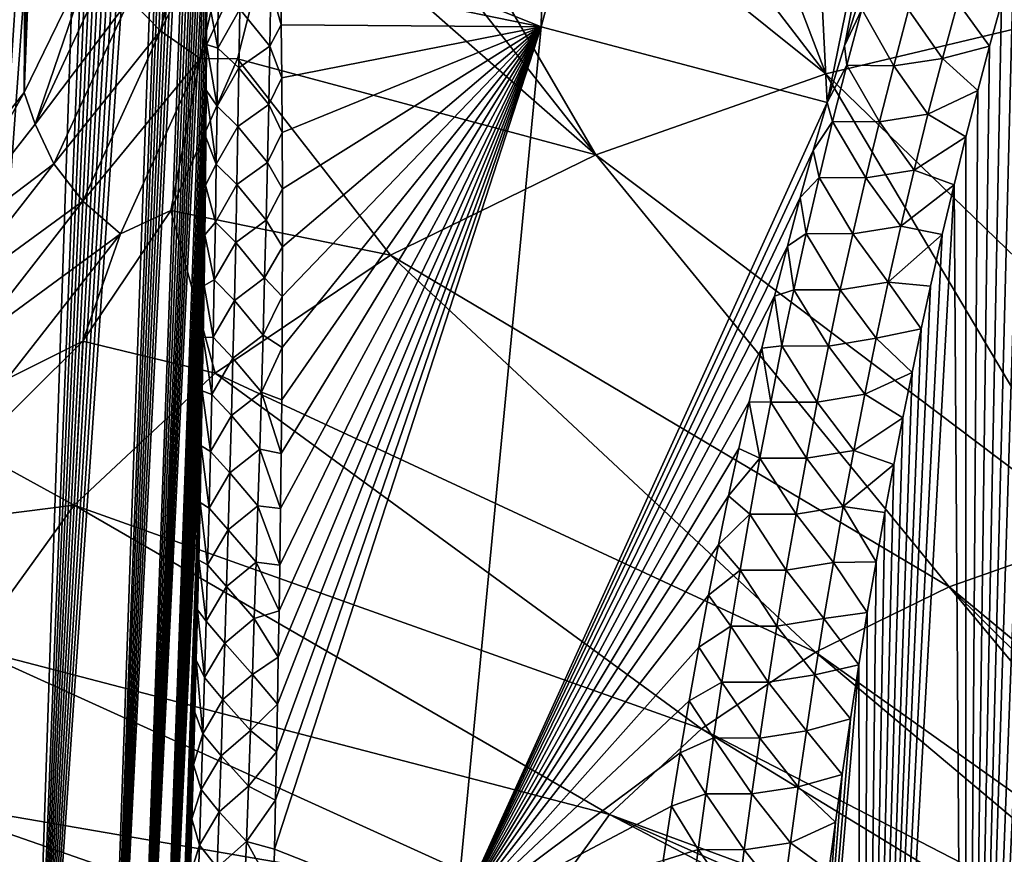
# Model space of a CAD drawing. Header units: metres. Extents: x -109 to 109, y -452 to 89.
# Tile 289 of 656: x -93 to -83, y -62 to -53. Entities that reach past the tile are written whole.
import ezdxf

# ---------------------------------------------------------------- set-up
doc = ezdxf.new("R2010")
doc.units = ezdxf.units.M
doc.layers.add('solid_K244270000C71_000', color=7, linetype='CONTINUOUS')

msp = doc.modelspace()

# ---------------------------------------------------------------- linework, layer by layer
at = {"layer": 'solid_K244270000C71_000'}
for points in [[(-93.016296, -54.149242, 52.726505), (-92.34124, -27.033058, 32.047913), (-92.470337, -27.049107, 31.720062)], [(-93.016296, -54.149242, 52.726505), (-92.209091, -27.053881, 32.431316), (-92.34124, -27.033058, 32.047913)], [(-93.016296, -54.149242, 52.726505), (-92.470337, -27.049107, 31.720062), (-92.596947, -27.095089, 31.437395)], [(-93.016296, -54.149242, 52.726505), (-92.074921, -27.120966, 32.879246), (-92.209091, -27.053881, 32.431316)], [(-93.016296, -54.149242, 52.726505), (-92.596947, -27.095089, 31.437395), (-92.722229, -27.166252, 31.190842)], [(-93.016296, -54.149242, 52.726505), (-91.940643, -27.244474, 33.399143), (-92.074921, -27.120966, 32.879246)], [(-93.016296, -54.149242, 52.726505), (-92.722229, -27.166252, 31.190842), (-92.847572, -27.260361, 30.973717)], [(-94.022644, -55.414265, 51.151218), (-92.847572, -27.260361, 30.973717), (-92.975075, -27.377211, 30.780127)], [(-94.022644, -55.414265, 51.151218), (-93.016296, -54.149242, 52.726505), (-92.847572, -27.260361, 30.973717)], [(-93.016296, -54.149242, 52.726505), (-92.255592, -52.589027, 54.250729), (-91.940643, -27.244474, 33.399143)], [(-94.022644, -55.414265, 51.151218), (-92.975075, -27.377211, 30.780127), (-93.106697, -27.517937, 30.606272)], [(-95.265472, -65.832397, 36.041077), (-93.111053, -38.168926, 15.396992), (-92.97963, -38.282879, 15.205198)], [(-94.02282, -67.019043, 34.577881), (-95.265472, -65.832397, 36.041077), (-92.97963, -38.282879, 15.205198)], [(-94.02282, -67.019043, 34.577881), (-92.97963, -38.282879, 15.205198), (-92.852493, -38.423332, 15.029336)], [(-94.02282, -67.019043, 34.577881), (-92.852493, -38.423332, 15.029336), (-92.727409, -38.593445, 14.866537)], [(-94.02282, -67.019043, 34.577881), (-92.727409, -38.593445, 14.866537), (-92.602745, -38.798038, 14.715518)], [(-94.02282, -67.019043, 34.577881), (-92.602745, -38.798038, 14.715518), (-92.47673, -39.044823, 14.575706)], [(-94.02282, -67.019043, 34.577881), (-92.47673, -39.044823, 14.575706), (-92.347977, -39.343903, 14.44793)], [(-94.02282, -67.019043, 34.577881), (-92.347977, -39.343903, 14.44793), (-92.215927, -39.707863, 14.335439)], [(-94.02282, -67.019043, 34.577881), (-92.215927, -39.707863, 14.335439), (-92.081131, -40.149948, 14.243578)], [(-93.016342, -68.066788, 32.850212), (-94.02282, -67.019043, 34.577881), (-92.081131, -40.149948, 14.243578)], [(-93.016342, -68.066788, 32.850212), (-92.081131, -40.149948, 14.243578), (-91.946007, -40.680054, 14.180125)], [(-93.016342, -68.066788, 32.850212), (-91.946007, -40.680054, 14.180125), (-91.87915, -40.980446, 14.161263)], [(-93.016342, -68.066788, 32.850212), (-91.87915, -40.980446, 14.161263), (-91.813187, -41.306667, 14.1527)], [(-93.016342, -68.066788, 32.850212), (-91.813187, -41.306667, 14.1527), (-91.748337, -41.659435, 14.15494)], [(-93.016342, -68.066788, 32.850212), (-91.748337, -41.659435, 14.15494), (-91.684921, -42.040871, 14.169525)], [(-93.016342, -68.066788, 32.850212), (-91.684921, -42.040871, 14.169525), (-91.623199, -42.452126, 14.197317)], [(-93.016342, -68.066788, 32.850212), (-91.623199, -42.452126, 14.197317), (-91.563461, -42.89465, 14.239425)], [(-93.016342, -68.066788, 32.850212), (-91.563461, -42.89465, 14.239425), (-91.506027, -43.370846, 14.297595)], [(-93.016342, -68.066788, 32.850212), (-91.506027, -43.370846, 14.297595), (-91.451141, -43.881653, 14.372499)], [(-87.621147, -53.464233, 13.92085), (-90.351044, -52.362827, 15.431498), (-87.416069, -43.466724, 10.562288)], [(-87.621147, -53.464233, 13.92085), (-87.416069, -43.466724, 10.562288), (-85.140305, -44.220352, 9.485995)], [(-93.016342, -68.066788, 32.850212), (-91.451141, -43.881653, 14.372499), (-91.399155, -44.430008, 14.466316)], [(-84.637459, -54.254597, 12.729218), (-87.621147, -53.464233, 13.92085), (-85.140305, -44.220352, 9.485995)], [(-84.637459, -54.254597, 12.729218), (-85.140305, -44.220352, 9.485995), (-82.709236, -44.792599, 8.668745)], [(-92.255585, -68.96553, 30.862652), (-93.016342, -68.066788, 32.850212), (-91.399155, -44.430008, 14.466316)], [(-92.255585, -68.96553, 30.862652), (-91.399155, -44.430008, 14.466316), (-91.350349, -45.017479, 14.580241)], [(-84.457489, -53.660328, 12.419152), (-84.637459, -54.254597, 12.729218), (-82.709236, -44.792599, 8.668745)], [(-84.277023, -53.091419, 12.123938), (-84.457489, -53.660328, 12.419152), (-82.709236, -44.792599, 8.668745)], [(-92.255585, -68.96553, 30.862652), (-91.350349, -45.017479, 14.580241), (-91.319733, -45.43195, 14.668196)], [(-92.255585, -68.96553, 30.862652), (-91.319733, -45.43195, 14.668196), (-91.290764, -45.86541, 14.766333)], [(-92.255585, -68.96553, 30.862652), (-91.290764, -45.86541, 14.766333), (-91.263596, -46.319374, 14.875845)], [(-92.255585, -68.96553, 30.862652), (-91.263596, -46.319374, 14.875845), (-91.238228, -46.793304, 14.996304)], [(-92.255585, -68.96553, 30.862652), (-91.238228, -46.793304, 14.996304), (-91.214867, -47.289387, 15.129493)], [(-92.255585, -68.96553, 30.862652), (-91.214867, -47.289387, 15.129493), (-91.193542, -47.807587, 15.275365)], [(-91.97229, -69.353325, 29.771126), (-92.255585, -68.96553, 30.862652), (-91.193542, -47.807587, 15.275365)], [(-91.97229, -69.353325, 29.771126), (-91.193542, -47.807587, 15.275365), (-91.174385, -48.348862, 15.434763)], [(-91.97229, -69.353325, 29.771126), (-91.174385, -48.348862, 15.434763), (-91.157555, -48.915211, 15.60939)], [(-86.73848, -48.483292, 60.321529), (-88.453484, -48.999275, 59.584633), (-84.649765, -53.954803, 57.305618)], [(-86.73848, -48.483292, 60.321529), (-84.649765, -53.954803, 57.305618), (-82.047287, -53.336498, 58.188652)], [(-91.97229, -69.353325, 29.771126), (-91.157555, -48.915211, 15.60939), (-91.143044, -49.505909, 15.798631)], [(-88.453484, -48.999275, 59.584633), (-90.090057, -49.593182, 58.736443), (-84.649765, -53.954803, 57.305618)], [(-91.97229, -69.353325, 29.771126), (-91.143044, -49.505909, 15.798631), (-91.133827, -49.966576, 15.951656)], [(-90.090057, -49.593182, 58.736443), (-90.166176, -50.841198, 57.938641), (-87.051567, -54.799007, 56.099972)], [(-90.090057, -49.593182, 58.736443), (-87.051567, -54.799007, 56.099972), (-84.649765, -53.954803, 57.305618)], [(-91.97229, -69.353325, 29.771126), (-91.133827, -49.966576, 15.951656), (-91.126083, -50.44294, 16.114702)], [(-91.97229, -69.353325, 29.771126), (-91.126083, -50.44294, 16.114702), (-91.119781, -50.934277, 16.287113)], [(-90.166176, -50.841198, 57.938641), (-90.315147, -51.933392, 57.166531), (-87.051567, -54.799007, 56.099972)], [(-91.97229, -69.353325, 29.771126), (-91.119781, -50.934277, 16.287113), (-91.115036, -51.442059, 16.470308)], [(-83.193497, -72.531937, 24.562845), (-82.402328, -51.837872, 11.47641), (-82.236862, -51.332237, 11.215455)], [(-82.094849, -72.624496, 25.098965), (-83.193497, -72.531937, 24.562845), (-82.236862, -51.332237, 11.215455)], [(-91.97229, -69.353325, 29.771126), (-91.115036, -51.442059, 16.470308), (-91.111938, -51.967529, 16.665472)], [(-91.593369, -53.506752, 55.314411), (-91.126282, -51.490608, 56.896034), (-91.915482, -53.169998, 55.068806)], [(-90.706078, -51.722424, 57.113216), (-91.126282, -51.490608, 56.896034), (-91.593369, -53.506752, 55.314411)], [(-91.179596, -53.794121, 55.468323), (-90.706078, -51.722424, 57.113216), (-91.593369, -53.506752, 55.314411)], [(-91.179596, -53.794121, 55.468323), (-90.315147, -51.933392, 57.166531), (-90.706078, -51.722424, 57.113216)], [(-83.193497, -72.531937, 24.562845), (-82.568352, -52.368378, 11.751126), (-82.402328, -51.837872, 11.47641)], [(-91.757278, -69.695793, 28.613895), (-91.97229, -69.353325, 29.771126), (-91.111938, -51.967529, 16.665472)], [(-91.757278, -69.695793, 28.613895), (-91.111938, -51.967529, 16.665472), (-91.110413, -52.509548, 16.871489)], [(-91.179596, -53.794121, 55.468323), (-90.790031, -53.798409, 55.657207), (-90.315147, -51.933392, 57.166531)], [(-90.315147, -51.933392, 57.166531), (-90.790031, -53.798409, 55.657207), (-87.051567, -54.799007, 56.099972)], [(-90.341164, -52.904583, 15.617104), (-90.351044, -52.362827, 15.431498), (-87.621147, -53.464233, 13.92085)], [(-83.193497, -72.531937, 24.562845), (-82.692924, -52.784389, 11.967479), (-82.568352, -52.368378, 11.751126)], [(-92.898926, -54.478767, 53.137413), (-92.255592, -52.589027, 54.250729), (-93.016296, -54.149242, 52.726505)], [(-92.898926, -54.478767, 53.137413), (-92.123581, -52.80722, 54.74855), (-92.255592, -52.589027, 54.250729)], [(-91.757278, -69.695793, 28.613895), (-91.110413, -52.509548, 16.871489), (-91.110542, -53.069286, 17.089569)], [(-83.193497, -72.531937, 24.562845), (-82.817459, -53.216572, 12.19311), (-82.692924, -52.784389, 11.967479)], [(-91.915482, -53.169998, 55.068806), (-92.123581, -52.80722, 54.74855), (-92.898926, -54.478767, 53.137413)], [(-90.442284, -53.055, 15.759222), (-90.341164, -52.904583, 15.617104), (-90.333656, -53.441795, 15.806993)], [(-90.333656, -53.441795, 15.806993), (-90.341164, -52.904583, 15.617104), (-87.621147, -53.464233, 13.92085)], [(-91.757278, -69.695793, 28.613895), (-91.110542, -53.069286, 17.089569), (-91.112465, -53.648552, 17.32156)], [(-90.995941, -53.685284, 16.837959), (-91.112465, -53.648552, 17.32156), (-91.110542, -53.069286, 17.089569)], [(-90.995941, -53.685284, 16.837959), (-91.110542, -53.069286, 17.089569), (-90.990913, -53.075653, 16.59668)], [(-90.995941, -53.685284, 16.837959), (-90.990913, -53.075653, 16.59668), (-90.766052, -53.279465, 16.22477)], [(-90.766052, -53.279465, 16.22477), (-90.442284, -53.055, 15.759222), (-90.452232, -53.665211, 15.993077)], [(-90.452232, -53.665211, 15.993077), (-90.442284, -53.055, 15.759222), (-90.333656, -53.441795, 15.806993)], [(-84.276764, -53.278545, 12.197785), (-84.457489, -53.660328, 12.419152), (-84.277023, -53.091419, 12.123938)], [(-92.705986, -54.89193, 53.401134), (-91.915482, -53.169998, 55.068806), (-92.898926, -54.478767, 53.137413)], [(-91.593369, -53.506752, 55.314411), (-91.915482, -53.169998, 55.068806), (-92.705986, -54.89193, 53.401134)], [(-90.995941, -53.685284, 16.837959), (-90.766052, -53.279465, 16.22477), (-90.774391, -53.892006, 16.465895)], [(-90.774391, -53.892006, 16.465895), (-90.766052, -53.279465, 16.22477), (-90.452232, -53.665211, 15.993077)], [(-84.432312, -53.864265, 12.491768), (-84.457489, -53.660328, 12.419152), (-84.276764, -53.278545, 12.197785)], [(-84.432312, -53.864265, 12.491768), (-84.276764, -53.278545, 12.197785), (-83.943459, -53.870907, 12.383401)], [(-84.276764, -53.278545, 12.197785), (-83.78714, -53.287132, 12.086347), (-83.943459, -53.870907, 12.383401)], [(-83.943459, -53.870907, 12.383401), (-83.78714, -53.287132, 12.086347), (-83.434456, -53.793095, 12.356803)], [(-83.78714, -53.287132, 12.086347), (-83.275734, -53.211006, 12.056377), (-83.434456, -53.793095, 12.356803)], [(-83.434456, -53.793095, 12.356803), (-83.275734, -53.211006, 12.056377), (-82.942055, -53.664135, 12.427449)], [(-83.275734, -53.211006, 12.056377), (-82.817459, -53.216572, 12.19311), (-82.942055, -53.664135, 12.427449)], [(-83.193497, -72.531937, 24.562845), (-82.942055, -53.664135, 12.427449), (-82.817459, -53.216572, 12.19311)], [(-82.047287, -53.336498, 58.188652), (-84.649765, -53.954803, 57.305618), (-80.109428, -58.354889, 54.421734)], [(-92.403091, -55.28249, 53.583328), (-91.593369, -53.506752, 55.314411), (-92.705986, -54.89193, 53.401134)], [(-91.179596, -53.794121, 55.468323), (-91.593369, -53.506752, 55.314411), (-92.403091, -55.28249, 53.583328)], [(-90.452232, -53.665211, 15.993077), (-90.333656, -53.441795, 15.806993), (-90.328049, -53.99601, 16.008732)], [(-90.404182, -62.047058, 19.530787), (-90.392532, -61.533676, 19.274645), (-87.621147, -53.464233, 13.92085)], [(-88.514847, -62.790356, 18.56148), (-90.404182, -62.047058, 19.530787), (-87.621147, -53.464233, 13.92085)], [(-90.392532, -61.533676, 19.274645), (-90.381805, -61.029465, 19.027166), (-87.621147, -53.464233, 13.92085)], [(-90.381805, -61.029465, 19.027166), (-90.372086, -60.531502, 18.786861), (-87.621147, -53.464233, 13.92085)], [(-90.372086, -60.531502, 18.786861), (-90.363281, -60.040466, 18.553818), (-87.621147, -53.464233, 13.92085)], [(-90.363281, -60.040466, 18.553818), (-90.355301, -59.557198, 18.328196), (-87.621147, -53.464233, 13.92085)], [(-90.355301, -59.557198, 18.328196), (-90.348068, -59.082546, 18.110149), (-87.621147, -53.464233, 13.92085)], [(-90.348068, -59.082546, 18.110149), (-90.339828, -58.491177, 17.843338), (-87.621147, -53.464233, 13.92085)], [(-90.339828, -58.491177, 17.843338), (-90.333054, -57.916203, 17.589401), (-87.621147, -53.464233, 13.92085)], [(-90.328049, -53.99601, 16.008732), (-90.333656, -53.441795, 15.806993), (-87.621147, -53.464233, 13.92085)], [(-90.333054, -57.916203, 17.589401), (-90.328041, -57.356674, 17.34779), (-87.621147, -53.464233, 13.92085)], [(-90.323769, -54.565823, 16.221685), (-90.328049, -53.99601, 16.008732), (-87.621147, -53.464233, 13.92085)], [(-90.328041, -57.356674, 17.34779), (-90.324532, -56.81144, 17.117468), (-87.621147, -53.464233, 13.92085)], [(-90.324532, -56.81144, 17.117468), (-90.322243, -56.279327, 16.897423), (-87.621147, -53.464233, 13.92085)], [(-90.321243, -55.152962, 16.447199), (-90.323769, -54.565823, 16.221685), (-87.621147, -53.464233, 13.92085)], [(-90.322243, -56.279327, 16.897423), (-90.320908, -55.759258, 16.686735), (-87.621147, -53.464233, 13.92085)], [(-90.320908, -55.759258, 16.686735), (-90.321243, -55.152962, 16.447199), (-87.621147, -53.464233, 13.92085)], [(-88.514847, -62.790356, 18.56148), (-87.621147, -53.464233, 13.92085), (-84.637459, -54.254597, 12.729218)], [(-91.757278, -69.695793, 28.613895), (-91.112465, -53.648552, 17.32156), (-91.115257, -54.125645, 17.516735)], [(-91.002625, -54.292789, 17.084646), (-91.115257, -54.125645, 17.516735), (-91.112465, -53.648552, 17.32156)], [(-91.002625, -54.292789, 17.084646), (-91.112465, -53.648552, 17.32156), (-90.995941, -53.685284, 16.837959)], [(-91.002625, -54.292789, 17.084646), (-90.995941, -53.685284, 16.837959), (-90.774391, -53.892006, 16.465895)], [(-90.774391, -53.892006, 16.465895), (-90.452232, -53.665211, 15.993077), (-90.463699, -54.272911, 16.232403)], [(-90.463699, -54.272911, 16.232403), (-90.452232, -53.665211, 15.993077), (-90.328049, -53.99601, 16.008732)], [(-84.432312, -53.864265, 12.491768), (-84.637459, -54.254597, 12.729218), (-84.457489, -53.660328, 12.419152)], [(-83.434456, -53.793095, 12.356803), (-82.942055, -53.664135, 12.427449), (-83.066399, -54.128712, 12.671694)], [(-83.193497, -72.531937, 24.562845), (-83.066399, -54.128712, 12.671694), (-82.942055, -53.664135, 12.427449)], [(-92.011253, -55.623356, 53.671356), (-91.179596, -53.794121, 55.468323), (-92.403091, -55.28249, 53.583328)], [(-92.011253, -55.623356, 53.671356), (-91.483528, -55.379269, 54.133369), (-91.179596, -53.794121, 55.468323)], [(-91.179596, -53.794121, 55.468323), (-91.483528, -55.379269, 54.133369), (-90.790031, -53.798409, 55.657207)], [(-90.790031, -53.798409, 55.657207), (-91.483528, -55.379269, 54.133369), (-89.193558, -55.848328, 54.601387)], [(-90.790031, -53.798409, 55.657207), (-89.193558, -55.848328, 54.601387), (-87.051567, -54.799007, 56.099972)], [(-83.943459, -53.870907, 12.383401), (-83.434456, -53.793095, 12.356803), (-83.585884, -54.376057, 12.659397)], [(-83.585884, -54.376057, 12.659397), (-83.434456, -53.793095, 12.356803), (-83.066399, -54.128712, 12.671694)], [(-91.002625, -54.292789, 17.084646), (-90.774391, -53.892006, 16.465895), (-90.784264, -54.50222, 16.712431)], [(-90.784264, -54.50222, 16.712431), (-90.774391, -53.892006, 16.465895), (-90.463699, -54.272911, 16.232403)], [(-84.580666, -54.450176, 12.7879), (-84.637459, -54.254597, 12.729218), (-84.432312, -53.864265, 12.491768)], [(-84.580666, -54.450176, 12.7879), (-84.432312, -53.864265, 12.491768), (-84.092575, -54.455181, 12.682605)], [(-84.432312, -53.864265, 12.491768), (-83.943459, -53.870907, 12.383401), (-84.092575, -54.455181, 12.682605)], [(-84.092575, -54.455181, 12.682605), (-83.943459, -53.870907, 12.383401), (-83.585884, -54.376057, 12.659397)], [(-90.463699, -54.272911, 16.232403), (-90.328049, -53.99601, 16.008732), (-90.323769, -54.565823, 16.221685)], [(-84.649765, -53.954803, 57.305618), (-87.051567, -54.799007, 56.099972), (-81.802773, -58.757198, 53.847176)], [(-84.649765, -53.954803, 57.305618), (-81.802773, -58.757198, 53.847176), (-80.109428, -58.354889, 54.421734)], [(-91.757278, -69.695793, 28.613895), (-91.115257, -54.125645, 17.516735), (-91.119133, -54.614693, 17.720251)], [(-91.010834, -54.898186, 17.336546), (-91.119133, -54.614693, 17.720251), (-91.115257, -54.125645, 17.516735)], [(-91.010834, -54.898186, 17.336546), (-91.115257, -54.125645, 17.516735), (-91.002625, -54.292789, 17.084646)], [(-83.585884, -54.376057, 12.659397), (-83.066399, -54.128712, 12.671694), (-83.190208, -54.611664, 12.926853)], [(-83.193497, -72.531937, 24.562845), (-83.190208, -54.611664, 12.926853), (-83.066399, -54.128712, 12.671694)], [(-93.978363, -55.857792, 51.430943), (-93.016296, -54.149242, 52.726505), (-94.022644, -55.414265, 51.151218)], [(-93.978363, -55.857792, 51.430943), (-92.898926, -54.478767, 53.137413), (-93.016296, -54.149242, 52.726505)], [(-91.010834, -54.898186, 17.336546), (-91.002625, -54.292789, 17.084646), (-90.784264, -54.50222, 16.712431)], [(-90.784264, -54.50222, 16.712431), (-90.463699, -54.272911, 16.232403), (-90.476524, -54.878174, 16.476984)], [(-90.476524, -54.878174, 16.476984), (-90.463699, -54.272911, 16.232403), (-90.323769, -54.565823, 16.221685)], [(-84.782249, -54.754436, 12.991304), (-88.514847, -62.790356, 18.56148), (-84.637459, -54.254597, 12.729218)], [(-84.580666, -54.450176, 12.7879), (-84.782249, -54.754436, 12.991304), (-84.637459, -54.254597, 12.729218)], [(-84.092575, -54.455181, 12.682605), (-83.585884, -54.376057, 12.659397), (-83.730377, -54.95974, 12.964117)], [(-83.730377, -54.95974, 12.964117), (-83.585884, -54.376057, 12.659397), (-83.190208, -54.611664, 12.926853)], [(-92.705986, -54.89193, 53.401134), (-92.898926, -54.478767, 53.137413), (-93.978363, -55.857792, 51.430943)], [(-91.010834, -54.898186, 17.336546), (-90.784264, -54.50222, 16.712431), (-90.795532, -55.110146, 16.964188)], [(-90.795532, -55.110146, 16.964188), (-90.784264, -54.50222, 16.712431), (-90.476524, -54.878174, 16.476984)], [(-84.722183, -55.03619, 13.086156), (-84.782249, -54.754436, 12.991304), (-84.580666, -54.450176, 12.7879)], [(-84.722183, -55.03619, 13.086156), (-84.580666, -54.450176, 12.7879), (-84.234833, -55.039829, 12.983927)], [(-84.580666, -54.450176, 12.7879), (-84.092575, -54.455181, 12.682605), (-84.234833, -55.039829, 12.983927)], [(-84.234833, -55.039829, 12.983927), (-84.092575, -54.455181, 12.682605), (-83.730377, -54.95974, 12.964117)], [(-91.757278, -69.695793, 28.613895), (-91.119133, -54.614693, 17.720251), (-91.124184, -55.116764, 17.933289)], [(-91.010834, -54.898186, 17.336546), (-91.124184, -55.116764, 17.933289), (-91.119133, -54.614693, 17.720251)], [(-90.476524, -54.878174, 16.476984), (-90.323769, -54.565823, 16.221685), (-90.321243, -55.152962, 16.447199)], [(-83.730377, -54.95974, 12.964117), (-83.190208, -54.611664, 12.926853), (-83.313759, -55.111729, 13.191984)], [(-83.193497, -72.531937, 24.562845), (-83.313759, -55.111729, 13.191984), (-83.190208, -54.611664, 12.926853)], [(-87.051567, -54.799007, 56.099972), (-89.193558, -55.848328, 54.601387), (-83.365547, -59.306496, 53.062702)], [(-84.782249, -54.754436, 12.991304), (-84.917969, -55.243858, 13.248871), (-88.514847, -62.790356, 18.56148)], [(-87.051567, -54.799007, 56.099972), (-83.365547, -59.306496, 53.062702), (-81.802773, -58.757198, 53.847176)], [(-84.722183, -55.03619, 13.086156), (-84.917969, -55.243858, 13.248871), (-84.782249, -54.754436, 12.991304)], [(-93.817207, -56.314838, 51.637383), (-92.705986, -54.89193, 53.401134), (-93.978363, -55.857792, 51.430943)], [(-92.403091, -55.28249, 53.583328), (-92.705986, -54.89193, 53.401134), (-93.817207, -56.314838, 51.637383)], [(-91.020416, -55.501503, 17.593489), (-91.124184, -55.116764, 17.933289), (-91.010834, -54.898186, 17.336546)], [(-91.020416, -55.501503, 17.593489), (-91.010834, -54.898186, 17.336546), (-90.795532, -55.110146, 16.964188)], [(-90.795532, -55.110146, 16.964188), (-90.476524, -54.878174, 16.476984), (-90.490585, -55.481041, 16.726648)], [(-90.490585, -55.481041, 16.726648), (-90.476524, -54.878174, 16.476984), (-90.321243, -55.152962, 16.447199)], [(-84.857224, -55.622208, 13.386509), (-84.917969, -55.243858, 13.248871), (-84.722183, -55.03619, 13.086156)], [(-84.857224, -55.622208, 13.386509), (-84.722183, -55.03619, 13.086156), (-84.370598, -55.624737, 13.287333)], [(-84.722183, -55.03619, 13.086156), (-84.234833, -55.039829, 12.983927), (-84.370598, -55.624737, 13.287333)], [(-84.370598, -55.624737, 13.287333), (-84.234833, -55.039829, 12.983927), (-83.868286, -55.543991, 13.270924)], [(-84.234833, -55.039829, 12.983927), (-83.730377, -54.95974, 12.964117), (-83.868286, -55.543991, 13.270924)], [(-83.868286, -55.543991, 13.270924), (-83.730377, -54.95974, 12.964117), (-83.313759, -55.111729, 13.191984)], [(-91.757278, -69.695793, 28.613895), (-91.124184, -55.116764, 17.933289), (-91.130478, -55.632923, 18.157028)], [(-91.020416, -55.501503, 17.593489), (-91.130478, -55.632923, 18.157028), (-91.124184, -55.116764, 17.933289)], [(-91.020416, -55.501503, 17.593489), (-90.795532, -55.110146, 16.964188), (-90.808067, -55.715824, 17.220995)], [(-90.808067, -55.715824, 17.220995), (-90.795532, -55.110146, 16.964188), (-90.490585, -55.481041, 16.726648)], [(-90.490585, -55.481041, 16.726648), (-90.321243, -55.152962, 16.447199), (-90.320908, -55.759258, 16.686735)], [(-84.278717, -72.417961, 23.920345), (-83.436729, -55.630219, 13.468098), (-83.313759, -55.111729, 13.191984)], [(-83.193497, -72.531937, 24.562845), (-84.278717, -72.417961, 23.920345), (-83.313759, -55.111729, 13.191984)], [(-83.868286, -55.543991, 13.270924), (-83.313759, -55.111729, 13.191984), (-83.436729, -55.630219, 13.468098)], [(-84.917969, -55.243858, 13.248871), (-85.052788, -55.751202, 13.516957), (-88.514847, -62.790356, 18.56148)], [(-84.857224, -55.622208, 13.386509), (-85.052788, -55.751202, 13.516957), (-84.917969, -55.243858, 13.248871)], [(-93.550224, -56.753132, 51.7561), (-92.403091, -55.28249, 53.583328), (-93.817207, -56.314838, 51.637383)], [(-92.011253, -55.623356, 53.671356), (-92.403091, -55.28249, 53.583328), (-93.550224, -56.753132, 51.7561)], [(-91.483528, -55.379269, 54.133369), (-92.403793, -56.743069, 52.554096), (-91.022987, -57.07692, 52.846775)], [(-92.011253, -55.623356, 53.671356), (-92.403793, -56.743069, 52.554096), (-91.483528, -55.379269, 54.133369)], [(-91.483528, -55.379269, 54.133369), (-91.022987, -57.07692, 52.846775), (-89.193558, -55.848328, 54.601387)], [(-91.031265, -56.102757, 17.855303), (-91.130478, -55.632923, 18.157028), (-91.020416, -55.501503, 17.593489)], [(-91.031265, -56.102757, 17.855303), (-91.020416, -55.501503, 17.593489), (-90.808067, -55.715824, 17.220995)], [(-90.808067, -55.715824, 17.220995), (-90.490585, -55.481041, 16.726648), (-90.50576, -56.081573, 16.98123)], [(-90.50576, -56.081573, 16.98123), (-90.490585, -55.481041, 16.726648), (-90.320908, -55.759258, 16.686735)], [(-84.370598, -55.624737, 13.287333), (-83.868286, -55.543991, 13.270924), (-83.999916, -56.128674, 13.579777)], [(-83.999916, -56.128674, 13.579777), (-83.868286, -55.543991, 13.270924), (-83.436729, -55.630219, 13.468098)], [(-93.195915, -57.142269, 51.778858), (-92.011253, -55.623356, 53.671356), (-93.550224, -56.753132, 51.7561)], [(-93.195915, -57.142269, 51.778858), (-92.403793, -56.743069, 52.554096), (-92.011253, -55.623356, 53.671356)], [(-91.757278, -69.695793, 28.613895), (-91.130478, -55.632923, 18.157028), (-91.137978, -56.162884, 18.391136)], [(-91.031265, -56.102757, 17.855303), (-91.137978, -56.162884, 18.391136), (-91.130478, -55.632923, 18.157028)], [(-84.986099, -56.208149, 13.688939), (-85.052788, -55.751202, 13.516957), (-84.857224, -55.622208, 13.386509)], [(-84.986099, -56.208149, 13.688939), (-84.857224, -55.622208, 13.386509), (-84.500168, -56.209801, 13.592795)], [(-84.857224, -55.622208, 13.386509), (-84.370598, -55.624737, 13.287333), (-84.500168, -56.209801, 13.592795)], [(-84.500168, -56.209801, 13.592795), (-84.370598, -55.624737, 13.287333), (-83.999916, -56.128674, 13.579777)], [(-84.278717, -72.417961, 23.920345), (-83.558632, -56.169144, 13.756747), (-83.436729, -55.630219, 13.468098)], [(-83.999916, -56.128674, 13.579777), (-83.436729, -55.630219, 13.468098), (-83.558632, -56.169144, 13.756747)], [(-91.031265, -56.102757, 17.855303), (-90.808067, -55.715824, 17.220995), (-90.821747, -56.31929, 17.482681)], [(-90.821747, -56.31929, 17.482681), (-90.808067, -55.715824, 17.220995), (-90.50576, -56.081573, 16.98123)], [(-90.50576, -56.081573, 16.98123), (-90.320908, -55.759258, 16.686735), (-90.322243, -56.279327, 16.897423)], [(-85.052788, -55.751202, 13.516957), (-85.186737, -56.274876, 13.795212), (-88.514847, -62.790356, 18.56148)], [(-84.986099, -56.208149, 13.688939), (-85.186737, -56.274876, 13.795212), (-85.052788, -55.751202, 13.516957)], [(-89.193558, -55.848328, 54.601387), (-91.022987, -57.07692, 52.846775), (-84.759262, -59.98925, 52.087624)], [(-89.193558, -55.848328, 54.601387), (-84.759262, -59.98925, 52.087624), (-83.365547, -59.306496, 53.062702)], [(-90.821747, -56.31929, 17.482681), (-90.50576, -56.081573, 16.98123), (-90.521919, -56.679813, 17.240566)], [(-90.521919, -56.679813, 17.240566), (-90.50576, -56.081573, 16.98123), (-90.322243, -56.279327, 16.897423)], [(-91.757278, -69.695793, 28.613895), (-91.137978, -56.162884, 18.391136), (-91.146606, -56.705978, 18.634871)], [(-91.043236, -56.701969, 18.12183), (-91.146606, -56.705978, 18.634871), (-91.137978, -56.162884, 18.391136)], [(-91.043236, -56.701969, 18.12183), (-91.137978, -56.162884, 18.391136), (-91.031265, -56.102757, 17.855303)], [(-91.043236, -56.701969, 18.12183), (-91.031265, -56.102757, 17.855303), (-90.821747, -56.31929, 17.482681)], [(-84.500168, -56.209801, 13.592795), (-83.999916, -56.128674, 13.579777), (-84.125542, -56.713673, 13.890654)], [(-84.278717, -72.417961, 23.920345), (-83.655533, -56.614555, 13.996346), (-83.558632, -56.169144, 13.756747)], [(-84.125542, -56.713673, 13.890654), (-83.999916, -56.128674, 13.579777), (-83.655533, -56.614555, 13.996346)], [(-83.999916, -56.128674, 13.579777), (-83.558632, -56.169144, 13.756747), (-83.655533, -56.614555, 13.996346)], [(-90.521919, -56.679813, 17.240566), (-90.322243, -56.279327, 16.897423), (-90.324532, -56.81144, 17.117468)], [(-85.186737, -56.274876, 13.795212), (-85.319496, -56.816772, 14.0846), (-88.514847, -62.790356, 18.56148)], [(-85.109047, -56.793945, 13.993433), (-85.319496, -56.816772, 14.0846), (-85.186737, -56.274876, 13.795212)], [(-85.109047, -56.793945, 13.993433), (-85.186737, -56.274876, 13.795212), (-84.986099, -56.208149, 13.688939)], [(-85.109047, -56.793945, 13.993433), (-84.986099, -56.208149, 13.688939), (-84.62381, -56.794926, 13.900296)], [(-84.986099, -56.208149, 13.688939), (-84.500168, -56.209801, 13.592795), (-84.62381, -56.794926, 13.900296)], [(-84.62381, -56.794926, 13.900296), (-84.500168, -56.209801, 13.592795), (-84.125542, -56.713673, 13.890654)], [(-91.043236, -56.701969, 18.12183), (-90.821747, -56.31929, 17.482681), (-90.836441, -56.920578, 17.749092)], [(-90.836441, -56.920578, 17.749092), (-90.821747, -56.31929, 17.482681), (-90.521919, -56.679813, 17.240566)], [(-91.056252, -57.299152, 18.392948), (-91.146606, -56.705978, 18.634871), (-91.043236, -56.701969, 18.12183)], [(-91.056252, -57.299152, 18.392948), (-91.043236, -56.701969, 18.12183), (-90.836441, -56.920578, 17.749092)], [(-90.836441, -56.920578, 17.749092), (-90.521919, -56.679813, 17.240566), (-90.538963, -57.275799, 17.504519)], [(-90.538963, -57.275799, 17.504519), (-90.521919, -56.679813, 17.240566), (-90.324532, -56.81144, 17.117468)], [(-84.278717, -72.417961, 23.920345), (-83.751907, -57.072433, 14.24351), (-83.655533, -56.614555, 13.996346)], [(-84.125542, -56.713673, 13.890654), (-83.655533, -56.614555, 13.996346), (-83.751907, -57.072433, 14.24351)], [(-92.403793, -56.743069, 52.554096), (-93.54789, -57.879704, 50.930832), (-92.494812, -58.454536, 50.879333)], [(-93.195915, -57.142269, 51.778858), (-93.54789, -57.879704, 50.930832), (-92.403793, -56.743069, 52.554096)], [(-92.403793, -56.743069, 52.554096), (-92.494812, -58.454536, 50.879333), (-91.022987, -57.07692, 52.846775)], [(-91.757278, -69.695793, 28.613895), (-91.146606, -56.705978, 18.634871), (-91.156464, -57.263512, 18.889753)], [(-91.056252, -57.299152, 18.392948), (-91.156464, -57.263512, 18.889753), (-91.146606, -56.705978, 18.634871)], [(-85.226318, -57.379524, 14.299979), (-85.319496, -56.816772, 14.0846), (-85.109047, -56.793945, 13.993433)], [(-85.226318, -57.379524, 14.299979), (-85.109047, -56.793945, 13.993433), (-84.741745, -57.380032, 14.209819)], [(-85.109047, -56.793945, 13.993433), (-84.62381, -56.794926, 13.900296), (-84.741745, -57.380032, 14.209819)], [(-84.741745, -57.380032, 14.209819), (-84.62381, -56.794926, 13.900296), (-84.245392, -57.298885, 14.203531)], [(-84.62381, -56.794926, 13.900296), (-84.125542, -56.713673, 13.890654), (-84.245392, -57.298885, 14.203531)], [(-84.245392, -57.298885, 14.203531), (-84.125542, -56.713673, 13.890654), (-83.751907, -57.072433, 14.24351)], [(-90.538963, -57.275799, 17.504519), (-90.324532, -56.81144, 17.117468), (-90.328041, -57.356674, 17.34779)], [(-85.319496, -56.816772, 14.0846), (-85.450706, -57.378891, 14.386173), (-88.514847, -62.790356, 18.56148)], [(-85.226318, -57.379524, 14.299979), (-85.450706, -57.378891, 14.386173), (-85.319496, -56.816772, 14.0846)], [(-91.056252, -57.299152, 18.392948), (-90.836441, -56.920578, 17.749092), (-90.852066, -57.519711, 18.020105)], [(-90.852066, -57.519711, 18.020105), (-90.836441, -56.920578, 17.749092), (-90.538963, -57.275799, 17.504519)], [(-91.022987, -57.07692, 52.846775), (-92.494812, -58.454536, 50.879333), (-85.949615, -60.788654, 50.945957)], [(-91.022987, -57.07692, 52.846775), (-85.949615, -60.788654, 50.945957), (-84.759262, -59.98925, 52.087624)], [(-84.278717, -72.417961, 23.920345), (-83.84742, -57.543983, 14.499215), (-83.751907, -57.072433, 14.24351)], [(-84.245392, -57.298885, 14.203531), (-83.751907, -57.072433, 14.24351), (-83.84742, -57.543983, 14.499215)], [(-91.613777, -69.988747, 27.390339), (-91.757278, -69.695793, 28.613895), (-91.156464, -57.263512, 18.889753)], [(-91.613777, -69.988747, 27.390339), (-91.156464, -57.263512, 18.889753), (-91.167633, -57.836811, 19.157326)], [(-91.070198, -57.894318, 18.668535), (-91.167633, -57.836811, 19.157326), (-91.156464, -57.263512, 18.889753)], [(-91.070198, -57.894318, 18.668535), (-91.156464, -57.263512, 18.889753), (-91.056252, -57.299152, 18.392948)], [(-91.070198, -57.894318, 18.668535), (-91.056252, -57.299152, 18.392948), (-90.852066, -57.519711, 18.020105)], [(-90.852066, -57.519711, 18.020105), (-90.538963, -57.275799, 17.504519), (-90.556793, -57.869568, 17.772974)], [(-90.556793, -57.869568, 17.772974), (-90.538963, -57.275799, 17.504519), (-90.333054, -57.916203, 17.589401)], [(-90.538963, -57.275799, 17.504519), (-90.328041, -57.356674, 17.34779), (-90.333054, -57.916203, 17.589401)], [(-84.741745, -57.380032, 14.209819), (-84.245392, -57.298885, 14.203531), (-84.359695, -57.884209, 14.51839)], [(-84.359695, -57.884209, 14.51839), (-84.245392, -57.298885, 14.203531), (-83.84742, -57.543983, 14.499215)], [(-85.450706, -57.378891, 14.386173), (-85.558716, -57.862885, 14.647053), (-88.514847, -62.790356, 18.56148)], [(-85.338158, -57.964825, 14.608562), (-85.558716, -57.862885, 14.647053), (-85.450706, -57.378891, 14.386173)], [(-85.338158, -57.964825, 14.608562), (-85.450706, -57.378891, 14.386173), (-85.226318, -57.379524, 14.299979)], [(-85.338158, -57.964825, 14.608562), (-85.226318, -57.379524, 14.299979), (-84.854233, -57.965034, 14.521346)], [(-85.226318, -57.379524, 14.299979), (-84.741745, -57.380032, 14.209819), (-84.854233, -57.965034, 14.521346)], [(-84.854233, -57.965034, 14.521346), (-84.741745, -57.380032, 14.209819), (-84.359695, -57.884209, 14.51839)], [(-91.070198, -57.894318, 18.668535), (-90.852066, -57.519711, 18.020105), (-90.868515, -58.116711, 18.295603)], [(-90.868515, -58.116711, 18.295603), (-90.852066, -57.519711, 18.020105), (-90.556793, -57.869568, 17.772974)], [(-84.359695, -57.884209, 14.51839), (-83.84742, -57.543983, 14.499215), (-83.941719, -58.030418, 14.764446)], [(-84.278717, -72.417961, 23.920345), (-83.941719, -58.030418, 14.764446), (-83.84742, -57.543983, 14.499215)], [(-93.54789, -57.879704, 50.930832), (-94.885704, -58.759201, 49.306316), (-92.494812, -58.454536, 50.879333)], [(-91.613777, -69.988747, 27.390339), (-91.167633, -57.836811, 19.157326), (-91.180084, -58.42622, 19.437891)], [(-91.084991, -58.48748, 18.948475), (-91.180084, -58.42622, 19.437891), (-91.167633, -57.836811, 19.157326)], [(-91.084991, -58.48748, 18.948475), (-91.167633, -57.836811, 19.157326), (-91.070198, -57.894318, 18.668535)], [(-91.084991, -58.48748, 18.948475), (-91.070198, -57.894318, 18.668535), (-90.868515, -58.116711, 18.295603)], [(-90.868515, -58.116711, 18.295603), (-90.556793, -57.869568, 17.772974), (-90.575325, -58.461151, 18.045815)], [(-90.575325, -58.461151, 18.045815), (-90.556793, -57.869568, 17.772974), (-90.339828, -58.491177, 17.843338)], [(-90.556793, -57.869568, 17.772974), (-90.333054, -57.916203, 17.589401), (-90.339828, -58.491177, 17.843338)], [(-85.558716, -57.862885, 14.647053), (-85.66555, -58.35936, 14.916165), (-88.514847, -62.790356, 18.56148)], [(-85.338158, -57.964825, 14.608562), (-85.66555, -58.35936, 14.916165), (-85.558716, -57.862885, 14.647053)], [(-84.854233, -57.965034, 14.521346), (-84.359695, -57.884209, 14.51839), (-84.468666, -58.469547, 14.835211)], [(-84.468666, -58.469547, 14.835211), (-84.359695, -57.884209, 14.51839), (-83.941719, -58.030418, 14.764446)], [(-85.444748, -58.549782, 14.919176), (-85.66555, -58.35936, 14.916165), (-85.338158, -57.964825, 14.608562)], [(-85.444748, -58.549782, 14.919176), (-85.338158, -57.964825, 14.608562), (-84.961449, -58.549862, 14.834867)], [(-85.338158, -57.964825, 14.608562), (-84.854233, -57.965034, 14.521346), (-84.961449, -58.549862, 14.834867)], [(-84.961449, -58.549862, 14.834867), (-84.854233, -57.965034, 14.521346), (-84.468666, -58.469547, 14.835211)], [(-84.468666, -58.469547, 14.835211), (-83.941719, -58.030418, 14.764446), (-84.03492, -58.531406, 15.038949)], [(-84.278717, -72.417961, 23.920345), (-84.03492, -58.531406, 15.038949), (-83.941719, -58.030418, 14.764446)], [(-91.084991, -58.48748, 18.948475), (-90.868515, -58.116711, 18.295603), (-90.885696, -58.711605, 18.575462)], [(-90.885696, -58.711605, 18.575462), (-90.868515, -58.116711, 18.295603), (-90.575325, -58.461151, 18.045815)], [(-91.613777, -69.988747, 27.390339), (-91.180084, -58.42622, 19.437891), (-91.19371, -59.030468, 19.729895)], [(-91.10054, -59.078651, 19.232656), (-91.19371, -59.030468, 19.729895), (-91.180084, -58.42622, 19.437891)], [(-91.10054, -59.078651, 19.232656), (-91.180084, -58.42622, 19.437891), (-91.084991, -58.48748, 18.948475)], [(-85.66555, -58.35936, 14.916165), (-85.771004, -58.869759, 15.194283), (-88.514847, -62.790356, 18.56148)], [(-85.444748, -58.549782, 14.919176), (-85.771004, -58.869759, 15.194283), (-85.66555, -58.35936, 14.916165)], [(-94.885704, -58.759201, 49.306316), (-93.572792, -59.947258, 48.747509), (-92.494812, -58.454536, 50.879333)], [(-92.494812, -58.454536, 50.879333), (-93.572792, -59.947258, 48.747509), (-86.90728, -61.685024, 49.66581)], [(-92.494812, -58.454536, 50.879333), (-86.90728, -61.685024, 49.66581), (-85.949615, -60.788654, 50.945957)], [(-91.10054, -59.078651, 19.232656), (-91.084991, -58.48748, 18.948475), (-90.885696, -58.711605, 18.575462)], [(-90.885696, -58.711605, 18.575462), (-90.575325, -58.461151, 18.045815), (-90.594467, -59.050575, 18.322926)], [(-90.594467, -59.050575, 18.322926), (-90.575325, -58.461151, 18.045815), (-90.348068, -59.082546, 18.110149)], [(-90.575325, -58.461151, 18.045815), (-90.339828, -58.491177, 17.843338), (-90.348068, -59.082546, 18.110149)], [(-85.546265, -59.134346, 15.231813), (-85.771004, -58.869759, 15.194283), (-85.444748, -58.549782, 14.919176)], [(-85.546265, -59.134346, 15.231813), (-85.444748, -58.549782, 14.919176), (-85.063568, -59.134449, 15.150372)], [(-85.444748, -58.549782, 14.919176), (-84.961449, -58.549862, 14.834867), (-85.063568, -59.134449, 15.150372)], [(-85.063568, -59.134449, 15.150372), (-84.961449, -58.549862, 14.834867), (-84.572464, -59.054832, 15.153985)], [(-84.961449, -58.549862, 14.834867), (-84.468666, -58.469547, 14.835211), (-84.572464, -59.054832, 15.153985)], [(-84.572464, -59.054832, 15.153985), (-84.468666, -58.469547, 14.835211), (-84.127258, -59.046173, 15.322118)], [(-84.468666, -58.469547, 14.835211), (-84.03492, -58.531406, 15.038949), (-84.127258, -59.046173, 15.322118)], [(-84.278717, -72.417961, 23.920345), (-84.127258, -59.046173, 15.322118), (-84.03492, -58.531406, 15.038949)], [(-91.10054, -59.078651, 19.232656), (-90.885696, -58.711605, 18.575462), (-90.903534, -59.304413, 18.859577)], [(-90.903534, -59.304413, 18.859577), (-90.885696, -58.711605, 18.575462), (-90.594467, -59.050575, 18.322926)], [(-78.9263, -62.984375, 49.745586), (-81.802773, -58.757198, 53.847176), (-83.365547, -59.306496, 53.062702)], [(-85.771004, -58.869759, 15.194283), (-85.874825, -59.395622, 15.482251), (-88.514847, -62.790356, 18.56148)], [(-85.546265, -59.134346, 15.231813), (-85.874825, -59.395622, 15.482251), (-85.771004, -58.869759, 15.194283)], [(-91.613777, -69.988747, 27.390339), (-91.19371, -59.030468, 19.729895), (-91.206024, -59.546215, 19.983191)], [(-91.116768, -59.667835, 19.520992), (-91.206024, -59.546215, 19.983191), (-91.19371, -59.030468, 19.729895)], [(-91.116768, -59.667835, 19.520992), (-91.19371, -59.030468, 19.729895), (-91.10054, -59.078651, 19.232656)], [(-90.903534, -59.304413, 18.859577), (-90.594467, -59.050575, 18.322926), (-90.614136, -59.637867, 18.604212)], [(-90.614136, -59.637867, 18.604212), (-90.594467, -59.050575, 18.322926), (-90.355301, -59.557198, 18.328196)], [(-90.594467, -59.050575, 18.322926), (-90.348068, -59.082546, 18.110149), (-90.355301, -59.557198, 18.328196)], [(-85.063568, -59.134449, 15.150372), (-84.572464, -59.054832, 15.153985), (-84.671265, -59.63998, 15.474702)], [(-84.671265, -59.63998, 15.474702), (-84.572464, -59.054832, 15.153985), (-84.218246, -59.57621, 15.615202)], [(-84.572464, -59.054832, 15.153985), (-84.127258, -59.046173, 15.322118), (-84.218246, -59.57621, 15.615202)], [(-84.278717, -72.417961, 23.920345), (-84.218246, -59.57621, 15.615202), (-84.127258, -59.046173, 15.322118)], [(-91.116768, -59.667835, 19.520992), (-91.10054, -59.078651, 19.232656), (-90.903534, -59.304413, 18.859577)], [(-85.642876, -59.718468, 15.54647), (-85.874825, -59.395622, 15.482251), (-85.546265, -59.134346, 15.231813)], [(-85.642876, -59.718468, 15.54647), (-85.546265, -59.134346, 15.231813), (-85.160759, -59.718739, 15.467853)], [(-85.546265, -59.134346, 15.231813), (-85.063568, -59.134449, 15.150372), (-85.160759, -59.718739, 15.467853)], [(-85.160759, -59.718739, 15.467853), (-85.063568, -59.134449, 15.150372), (-84.671265, -59.63998, 15.474702)], [(-91.116768, -59.667835, 19.520992), (-90.903534, -59.304413, 18.859577), (-90.921944, -59.895145, 19.147863)], [(-90.921944, -59.895145, 19.147863), (-90.903534, -59.304413, 18.859577), (-90.614136, -59.637867, 18.604212)], [(-79.96212, -63.394474, 49.159904), (-83.365547, -59.306496, 53.062702), (-84.759262, -59.98925, 52.087624)], [(-79.465836, -63.171455, 49.478409), (-78.9263, -62.984375, 49.745586), (-83.365547, -59.306496, 53.062702)], [(-79.96212, -63.394474, 49.159904), (-79.465836, -63.171455, 49.478409), (-83.365547, -59.306496, 53.062702)], [(-85.874825, -59.395622, 15.482251), (-85.976753, -59.938473, 15.780947), (-88.514847, -62.790356, 18.56148)], [(-85.642876, -59.718468, 15.54647), (-85.976753, -59.938473, 15.780947), (-85.874825, -59.395622, 15.482251)], [(-91.613777, -69.988747, 27.390339), (-91.206024, -59.546215, 19.983191), (-91.219246, -60.073887, 20.246698)], [(-91.133606, -60.255043, 19.8134), (-91.219246, -60.073887, 20.246698), (-91.206024, -59.546215, 19.983191)], [(-91.133606, -60.255043, 19.8134), (-91.206024, -59.546215, 19.983191), (-91.116768, -59.667835, 19.520992)], [(-90.614136, -59.637867, 18.604212), (-90.355301, -59.557198, 18.328196), (-90.363281, -60.040466, 18.553818)], [(-84.671265, -59.63998, 15.474702), (-84.218246, -59.57621, 15.615202), (-84.307419, -60.123009, 15.919473)], [(-84.278717, -72.417961, 23.920345), (-84.307419, -60.123009, 15.919473), (-84.218246, -59.57621, 15.615202)], [(-91.133606, -60.255043, 19.8134), (-91.116768, -59.667835, 19.520992), (-90.921944, -59.895145, 19.147863)], [(-90.921944, -59.895145, 19.147863), (-90.614136, -59.637867, 18.604212), (-90.634277, -60.223045, 18.889591)], [(-90.634277, -60.223045, 18.889591), (-90.614136, -59.637867, 18.604212), (-90.363281, -60.040466, 18.553818)], [(-85.160759, -59.718739, 15.467853), (-84.671265, -59.63998, 15.474702), (-84.765213, -60.224926, 15.79735)], [(-84.765213, -60.224926, 15.79735), (-84.671265, -59.63998, 15.474702), (-84.307419, -60.123009, 15.919473)], [(-85.734741, -60.30209, 15.863137), (-85.976753, -59.938473, 15.780947), (-85.642876, -59.718468, 15.54647)], [(-85.734741, -60.30209, 15.863137), (-85.642876, -59.718468, 15.54647), (-85.253181, -60.302666, 15.787303)], [(-85.642876, -59.718468, 15.54647), (-85.160759, -59.718739, 15.467853), (-85.253181, -60.302666, 15.787303)], [(-85.253181, -60.302666, 15.787303), (-85.160759, -59.718739, 15.467853), (-84.765213, -60.224926, 15.79735)], [(-93.572792, -59.947258, 48.747509), (-94.230385, -61.518322, 46.503796), (-87.608688, -62.656284, 48.278706)], [(-93.572792, -59.947258, 48.747509), (-87.608688, -62.656284, 48.278706), (-86.90728, -61.685024, 49.66581)], [(-91.133606, -60.255043, 19.8134), (-90.921944, -59.895145, 19.147863), (-90.940865, -60.483818, 19.440235)], [(-90.940865, -60.483818, 19.440235), (-90.921944, -59.895145, 19.147863), (-90.634277, -60.223045, 18.889591)], [(-85.976753, -59.938473, 15.780947), (-86.077042, -60.49913, 16.091209), (-88.514847, -62.790356, 18.56148)], [(-85.734741, -60.30209, 15.863137), (-86.077042, -60.49913, 16.091209), (-85.976753, -59.938473, 15.780947)], [(-80.407913, -63.650177, 48.794724), (-84.759262, -59.98925, 52.087624), (-85.949615, -60.788654, 50.945957)], [(-80.407913, -63.650177, 48.794724), (-79.96212, -63.394474, 49.159904), (-84.759262, -59.98925, 52.087624)], [(-91.613777, -69.988747, 27.390339), (-91.219246, -60.073887, 20.246698), (-91.233421, -60.614258, 20.5215)], [(-91.150993, -60.840275, 20.109795), (-91.233421, -60.614258, 20.5215), (-91.219246, -60.073887, 20.246698)], [(-91.150993, -60.840275, 20.109795), (-91.219246, -60.073887, 20.246698), (-91.133606, -60.255043, 19.8134)], [(-90.634277, -60.223045, 18.889591), (-90.363281, -60.040466, 18.553818), (-90.372086, -60.531502, 18.786861)], [(-85.346046, -72.280075, 23.167746), (-84.39473, -60.686905, 16.235212), (-84.307419, -60.123009, 15.919473)], [(-84.278717, -72.417961, 23.920345), (-85.346046, -72.280075, 23.167746), (-84.307419, -60.123009, 15.919473)], [(-84.765213, -60.224926, 15.79735), (-84.307419, -60.123009, 15.919473), (-84.39473, -60.686905, 16.235212)], [(-91.150993, -60.840275, 20.109795), (-91.133606, -60.255043, 19.8134), (-90.940865, -60.483818, 19.440235)], [(-90.940865, -60.483818, 19.440235), (-90.634277, -60.223045, 18.889591), (-90.654808, -60.806129, 19.178984)], [(-90.654808, -60.806129, 19.178984), (-90.634277, -60.223045, 18.889591), (-90.372086, -60.531502, 18.786861)], [(-85.253181, -60.302666, 15.787303), (-84.765213, -60.224926, 15.79735), (-84.854462, -60.809593, 16.121922)], [(-84.854462, -60.809593, 16.121922), (-84.765213, -60.224926, 15.79735), (-84.39473, -60.686905, 16.235212)], [(-85.821991, -60.88517, 16.181812), (-86.077042, -60.49913, 16.091209), (-85.734741, -60.30209, 15.863137)], [(-85.821991, -60.88517, 16.181812), (-85.734741, -60.30209, 15.863137), (-85.340965, -60.886173, 16.108715)], [(-85.734741, -60.30209, 15.863137), (-85.253181, -60.302666, 15.787303), (-85.340965, -60.886173, 16.108715)], [(-85.340965, -60.886173, 16.108715), (-85.253181, -60.302666, 15.787303), (-84.854462, -60.809593, 16.121922)], [(-91.150993, -60.840275, 20.109795), (-90.940865, -60.483818, 19.440235), (-90.96022, -61.070438, 19.73661)], [(-90.96022, -61.070438, 19.73661), (-90.940865, -60.483818, 19.440235), (-90.654808, -60.806129, 19.178984)], [(-86.077042, -60.49913, 16.091209), (-86.169716, -61.041283, 16.393162), (-88.514847, -62.790356, 18.56148)], [(-85.821991, -60.88517, 16.181812), (-86.169716, -61.041283, 16.393162), (-86.077042, -60.49913, 16.091209)], [(-90.654808, -60.806129, 19.178984), (-90.372086, -60.531502, 18.786861), (-90.381805, -61.029465, 19.027166)], [(-91.613777, -69.988747, 27.390339), (-91.233421, -60.614258, 20.5215), (-91.248451, -61.166267, 20.806255)], [(-91.150993, -60.840275, 20.109795), (-91.248451, -61.166267, 20.806255), (-91.233421, -60.614258, 20.5215)], [(-85.346046, -72.280075, 23.167746), (-84.480713, -61.266415, 16.561174), (-84.39473, -60.686905, 16.235212)], [(-84.854462, -60.809593, 16.121922), (-84.39473, -60.686905, 16.235212), (-84.480713, -61.266415, 16.561174)], [(-90.96022, -61.070438, 19.73661), (-90.654808, -60.806129, 19.178984), (-90.675674, -61.387131, 19.472307)], [(-90.675674, -61.387131, 19.472307), (-90.654808, -60.806129, 19.178984), (-90.381805, -61.029465, 19.027166)], [(-80.796722, -63.934834, 48.388191), (-85.949615, -60.788654, 50.945957), (-86.90728, -61.685024, 49.66581)], [(-80.796722, -63.934834, 48.388191), (-80.407913, -63.650177, 48.794724), (-85.949615, -60.788654, 50.945957)], [(-85.340965, -60.886173, 16.108715), (-84.854462, -60.809593, 16.121922), (-84.939125, -61.393932, 16.44841)], [(-84.939125, -61.393932, 16.44841), (-84.854462, -60.809593, 16.121922), (-84.480713, -61.266415, 16.561174)], [(-91.168854, -61.423538, 20.410097), (-91.248451, -61.166267, 20.806255), (-91.150993, -60.840275, 20.109795)], [(-91.168854, -61.423538, 20.410097), (-91.150993, -60.840275, 20.109795), (-90.96022, -61.070438, 19.73661)], [(-85.904739, -61.467667, 16.502495), (-86.169716, -61.041283, 16.393162), (-85.821991, -60.88517, 16.181812)], [(-85.904739, -61.467667, 16.502495), (-85.821991, -60.88517, 16.181812), (-85.424232, -61.469215, 16.432085)], [(-85.821991, -60.88517, 16.181812), (-85.340965, -60.886173, 16.108715), (-85.424232, -61.469215, 16.432085)], [(-85.424232, -61.469215, 16.432085), (-85.340965, -60.886173, 16.108715), (-84.939125, -61.393932, 16.44841)], [(-91.168854, -61.423538, 20.410097), (-90.96022, -61.070438, 19.73661), (-90.97995, -61.655025, 20.036907)], [(-90.97995, -61.655025, 20.036907), (-90.96022, -61.070438, 19.73661), (-90.675674, -61.387131, 19.472307)], [(-90.675674, -61.387131, 19.472307), (-90.381805, -61.029465, 19.027166), (-90.392532, -61.533676, 19.274645)], [(-86.169716, -61.041283, 16.393162), (-86.260216, -61.596809, 16.704475), (-88.514847, -62.790356, 18.56148)], [(-85.904739, -61.467667, 16.502495), (-86.260216, -61.596809, 16.704475), (-86.169716, -61.041283, 16.393162)], [(-91.613777, -69.988747, 27.390339), (-91.248451, -61.166267, 20.806255), (-91.26429, -61.729588, 21.100494)], [(-91.168854, -61.423538, 20.410097), (-91.26429, -61.729588, 21.100494), (-91.248451, -61.166267, 20.806255)], [(-85.346046, -72.280075, 23.167746), (-84.550896, -61.762329, 16.841606), (-84.480713, -61.266415, 16.561174)], [(-84.939125, -61.393932, 16.44841), (-84.480713, -61.266415, 16.561174), (-84.550896, -61.762329, 16.841606)], [(-91.187134, -62.004833, 20.714241), (-91.26429, -61.729588, 21.100494), (-91.168854, -61.423538, 20.410097)], [(-91.187134, -62.004833, 20.714241), (-91.168854, -61.423538, 20.410097), (-90.97995, -61.655025, 20.036907)], [(-90.97995, -61.655025, 20.036907), (-90.675674, -61.387131, 19.472307), (-90.696815, -61.966072, 19.769487)], [(-90.696815, -61.966072, 19.769487), (-90.675674, -61.387131, 19.472307), (-90.392532, -61.533676, 19.274645)], [(-85.424232, -61.469215, 16.432085), (-84.939125, -61.393932, 16.44841), (-85.01931, -61.977882, 16.776812)], [(-85.01931, -61.977882, 16.776812), (-84.939125, -61.393932, 16.44841), (-84.550896, -61.762329, 16.841606)], [(-94.230385, -61.518322, 46.503796), (-94.451401, -63.129051, 44.203438), (-88.03656, -63.678524, 46.818798)], [(-94.230385, -61.518322, 46.503796), (-88.03656, -63.678524, 46.818798), (-87.608688, -62.656284, 48.278706)], [(-85.983116, -62.049538, 16.825178), (-86.260216, -61.596809, 16.704475), (-85.904739, -61.467667, 16.502495)], [(-85.983116, -62.049538, 16.825178), (-85.904739, -61.467667, 16.502495), (-85.503098, -62.051743, 16.75741)], [(-85.904739, -61.467667, 16.502495), (-85.424232, -61.469215, 16.432085), (-85.503098, -62.051743, 16.75741)], [(-85.503098, -62.051743, 16.75741), (-85.424232, -61.469215, 16.432085), (-85.01931, -61.977882, 16.776812)], [(-90.696815, -61.966072, 19.769487), (-90.392532, -61.533676, 19.274645), (-90.404182, -62.047058, 19.530787)], [(-86.260216, -61.596809, 16.704475), (-86.347908, -62.164436, 17.024492), (-88.514847, -62.790356, 18.56148)], [(-85.983116, -62.049538, 16.825178), (-86.347908, -62.164436, 17.024492), (-86.260216, -61.596809, 16.704475)], [(-91.613777, -69.988747, 27.390339), (-91.26429, -61.729588, 21.100494), (-91.280998, -62.305557, 21.40589)], [(-91.187134, -62.004833, 20.714241), (-91.280998, -62.305557, 21.40589), (-91.26429, -61.729588, 21.100494)], [(-91.187134, -62.004833, 20.714241), (-90.97995, -61.655025, 20.036907), (-91.000008, -62.237579, 20.341064)], [(-91.000008, -62.237579, 20.341064), (-90.97995, -61.655025, 20.036907), (-90.696815, -61.966072, 19.769487)], [(-81.38163, -64.574066, 47.475269), (-86.90728, -61.685024, 49.66581), (-87.608688, -62.656284, 48.278706)], [(-81.122879, -64.244301, 47.946224), (-80.796722, -63.934834, 48.388191), (-86.90728, -61.685024, 49.66581)], [(-81.38163, -64.574066, 47.475269), (-81.122879, -64.244301, 47.946224), (-86.90728, -61.685024, 49.66581)], [(-85.346046, -72.280075, 23.167746), (-84.619301, -62.271061, 17.130974), (-84.550896, -61.762329, 16.841606)], [(-85.01931, -61.977882, 16.776812), (-84.550896, -61.762329, 16.841606), (-84.619301, -62.271061, 17.130974)], [(-91.20578, -62.584164, 21.022169), (-91.280998, -62.305557, 21.40589), (-91.187134, -62.004833, 20.714241)], [(-91.20578, -62.584164, 21.022169), (-91.187134, -62.004833, 20.714241), (-91.000008, -62.237579, 20.341064)], [(-91.000008, -62.237579, 20.341064), (-90.696815, -61.966072, 19.769487), (-90.71817, -62.542961, 20.070463)], [(-90.71817, -62.542961, 20.070463), (-90.696815, -61.966072, 19.769487), (-90.414368, -62.477367, 19.748621)], [(-90.696815, -61.966072, 19.769487), (-90.404182, -62.047058, 19.530787), (-90.414368, -62.477367, 19.748621)], [(-85.503098, -62.051743, 16.75741), (-85.01931, -61.977882, 16.776812), (-85.095139, -62.56139, 17.107121)], [(-85.095139, -62.56139, 17.107121), (-85.01931, -61.977882, 16.776812), (-84.619301, -62.271061, 17.130974)], [(-90.414368, -62.477367, 19.748621), (-90.404182, -62.047058, 19.530787), (-88.514847, -62.790356, 18.56148)], [(-86.057228, -62.630745, 17.149862), (-86.347908, -62.164436, 17.024492), (-85.983116, -62.049538, 16.825178)], [(-86.057228, -62.630745, 17.149862), (-85.983116, -62.049538, 16.825178), (-85.577675, -62.633713, 17.084686)], [(-85.983116, -62.049538, 16.825178), (-85.503098, -62.051743, 16.75741), (-85.577675, -62.633713, 17.084686)], [(-85.577675, -62.633713, 17.084686), (-85.503098, -62.051743, 16.75741), (-85.095139, -62.56139, 17.107121)]]:
    msp.add_3dface(points, dxfattribs=at)

doc.saveas('drawing.dxf')
